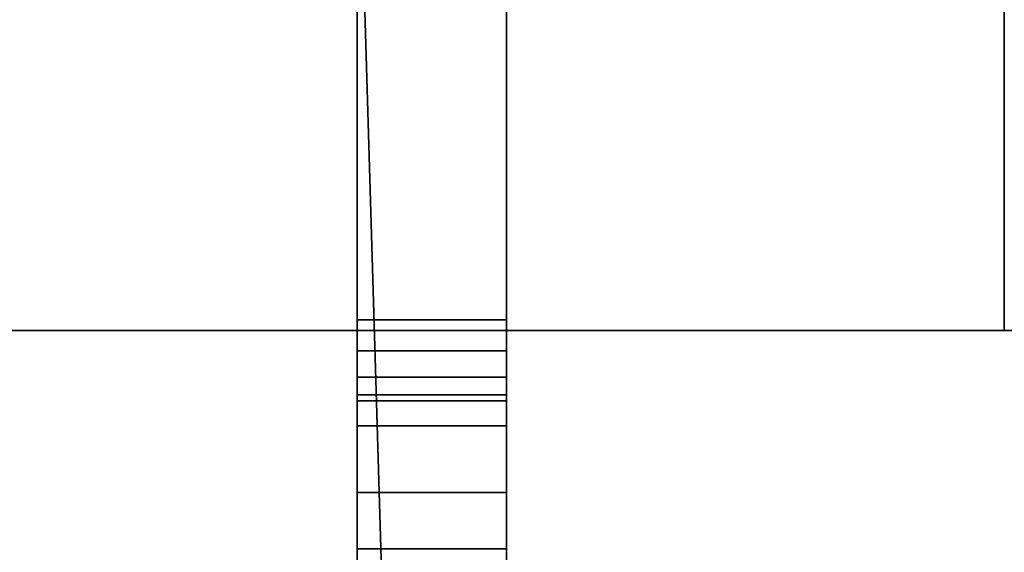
# Model space of a CAD drawing. Header units: millimetres. Extents: x -493 to 6693, y -115 to 135.
# Tile 311 of 656: x 323 to 343, y -19 to -9. Entities that reach past the tile are written whole.
import ezdxf

# ---------------------------------------------------------------- set-up
doc = ezdxf.new("R2010")
doc.units = ezdxf.units.MM
doc.layers.add('151', color=7, linetype='Continuous', true_color=0xffffff)

# ---------------------------------------------------------------- blocks, each defined once
blk = doc.blocks.new('UG_SURFACE_001')
at = {"layer": '151', "color": 252, "linetype": 'Continuous', "lineweight": 35}
for points in [[(492.5, -15, 2200.25), (492.5, 125, 2200.25), (-492.5, 125, 2200.25), (-492.5, -15, 2200.25)], [(-342.5, -15, 2050.25), (-342.5, 125, 2050.25), (342.5, 125, 2050.25), (342.5, -15, 2050.25)], [(492.5, -15, 2200.25), (-492.5, -15, 2200.25), (-342.5, -15, 2050.25), (342.5, -15, 2050.25)]]:
    blk.add_3dface(points, dxfattribs=at)
blk = doc.blocks.new('UG_SURFACE_008')
at = {"layer": '151', "color": 252, "linetype": 'Continuous', "lineweight": 35}
for points in [[(329.5, -16.913, 323.25), (332.5, -16.913, 323.25), (332.5, -0.913, 323.25), (329.5, -0.913, 323.25)], [(329.5, -0.913, 330.25), (332.5, -0.913, 330.25), (332.5, -16.913, 330.25), (329.5, -16.913, 330.25)], [(329.5, -14.789, 336.4), (329.5, -5.013, 336.4), (329.5, -0.913, 330.25), (329.5, -16.913, 330.25)], [(329.5, -16.913, 323.25), (329.5, -0.913, 323.25), (329.5, -4.401, 316.978), (329.5, -5.013, 317.1)], [(332.5, -14.789, 317.1), (332.5, -5.013, 317.1), (332.5, -0.913, 323.25), (332.5, -16.913, 323.25)], [(332.5, -16.913, 330.25), (332.5, -0.913, 330.25), (332.5, -4.401, 336.522), (332.5, -5.013, 336.4)], [(329.5, -3.413, 309.5), (332.5, -3.413, 309.5), (332.5, -27.565, 309.5), (330.216, -27.454, 309.5)], [(330.216, -27.454, 309.5), (329.5, -27.565, 309.5), (329.5, -3.413, 309.5)], [(329.5, -3.413, 344), (329.5, -27.565, 344), (330.216, -27.454, 344)], [(330.216, -27.454, 344), (332.5, -27.565, 344), (332.5, -3.413, 344), (329.5, -3.413, 344)], [(329.5, -14.789, 313.9), (329.5, -5.013, 313.9), (329.5, -3.413, 309.5), (329.5, -27.565, 309.5)], [(329.5, -27.565, 344), (329.5, -3.413, 344), (329.5, -5.013, 339.6), (329.5, -14.789, 339.6)], [(332.5, -14.789, 339.6), (332.5, -5.013, 339.6), (332.5, -3.413, 344), (332.5, -27.565, 344)], [(332.5, -27.565, 309.5), (332.5, -3.413, 309.5), (332.5, -5.013, 313.9), (332.5, -14.789, 313.9)], [(329.5, -5.013, 317.1), (329.5, -18.252, 323.516), (329.5, -16.913, 323.25)], [(329.5, -18.252, 323.516), (329.5, -5.013, 317.1), (329.5, -14.789, 317.1)], [(329.5, -5.013, 339.6), (332.5, -5.013, 339.6), (332.5, -14.789, 339.6), (329.5, -14.789, 339.6)], [(329.5, -5.013, 317.1), (332.5, -5.013, 317.1), (332.5, -14.789, 317.1), (329.5, -14.789, 317.1)], [(329.5, -14.789, 313.9), (332.5, -14.789, 313.9), (332.5, -5.013, 313.9), (329.5, -5.013, 313.9)], [(329.5, -14.789, 336.4), (332.5, -14.789, 336.4), (332.5, -5.013, 336.4), (329.5, -5.013, 336.4)], [(332.5, -5.013, 336.4), (332.5, -18.252, 329.984), (332.5, -16.913, 330.25)], [(332.5, -18.252, 329.984), (332.5, -5.013, 336.4), (332.5, -14.789, 336.4)], [(329.5, -27.565, 309.5), (329.5, -15.409, 314.015), (329.5, -14.789, 313.9)], [(329.5, -16.913, 330.25), (329.5, -15.409, 336.515), (329.5, -14.789, 336.4)], [(329.5, -14.789, 317.1), (329.5, -15.409, 316.985), (329.5, -18.252, 323.516)], [(329.5, -14.789, 339.6), (329.5, -15.409, 339.485), (329.5, -27.565, 344)], [(329.5, -15.409, 336.515), (332.5, -15.409, 336.515), (332.5, -14.789, 336.4), (329.5, -14.789, 336.4)], [(329.5, -14.789, 339.6), (332.5, -14.789, 339.6), (332.5, -15.409, 339.485), (329.5, -15.409, 339.485)], [(329.5, -15.409, 314.015), (332.5, -15.409, 314.015), (332.5, -14.789, 313.9), (329.5, -14.789, 313.9)], [(329.5, -14.789, 317.1), (332.5, -14.789, 317.1), (332.5, -15.409, 316.985), (329.5, -15.409, 316.985)], [(332.5, -16.913, 323.25), (332.5, -15.409, 316.985), (332.5, -14.789, 317.1)], [(332.5, -27.565, 344), (332.5, -15.409, 339.485), (332.5, -14.789, 339.6)], [(332.5, -14.789, 313.9), (332.5, -15.409, 314.015), (332.5, -27.565, 309.5)], [(332.5, -14.789, 336.4), (332.5, -15.409, 336.515), (332.5, -18.252, 329.984)], [(329.5, -16.913, 330.25), (329.5, -18.252, 329.984), (329.5, -15.409, 336.515)], [(329.5, -19.388, 324.275), (329.5, -18.252, 323.516), (329.5, -15.409, 316.985), (329.5, -15.936, 316.64)], [(329.5, -15.936, 336.86), (329.5, -15.409, 336.515), (329.5, -18.252, 329.984), (329.5, -19.388, 329.225)], [(329.5, -27.565, 309.5), (329.5, -15.936, 314.36), (329.5, -15.409, 314.015)], [(329.5, -15.409, 339.485), (329.5, -15.936, 339.14), (329.5, -27.565, 344)], [(329.5, -15.936, 336.86), (332.5, -15.936, 336.86), (332.5, -15.409, 336.515), (329.5, -15.409, 336.515)], [(329.5, -15.409, 339.485), (332.5, -15.409, 339.485), (332.5, -15.936, 339.14), (329.5, -15.936, 339.14)], [(329.5, -15.936, 314.36), (332.5, -15.936, 314.36), (332.5, -15.409, 314.015), (329.5, -15.409, 314.015)], [(329.5, -15.409, 316.985), (332.5, -15.409, 316.985), (332.5, -15.936, 316.64), (329.5, -15.936, 316.64)], [(332.5, -16.913, 323.25), (332.5, -18.252, 323.516), (332.5, -15.409, 316.985)], [(332.5, -15.936, 316.64), (332.5, -15.409, 316.985), (332.5, -18.252, 323.516), (332.5, -19.388, 324.275)], [(332.5, -27.565, 344), (332.5, -15.936, 339.14), (332.5, -15.409, 339.485)], [(332.5, -15.409, 314.015), (332.5, -15.936, 314.36), (332.5, -27.565, 309.5)], [(332.5, -19.388, 329.225), (332.5, -18.252, 329.984), (332.5, -15.409, 336.515), (332.5, -15.936, 336.86)], [(329.5, -20.147, 325.411), (329.5, -15.936, 316.64), (329.5, -16.289, 316.118)], [(329.5, -27.565, 344), (329.5, -15.936, 339.14), (329.5, -16.289, 338.618)], [(329.5, -15.936, 316.64), (329.5, -20.147, 325.411), (329.5, -19.388, 324.275)], [(329.5, -16.289, 337.382), (329.5, -15.936, 336.86), (329.5, -20.147, 328.089)], [(329.5, -19.388, 329.225), (329.5, -20.147, 328.089), (329.5, -15.936, 336.86)], [(329.5, -16.289, 314.882), (329.5, -15.936, 314.36), (329.5, -27.565, 309.5)], [(329.5, -16.289, 337.382), (332.5, -16.289, 337.382), (332.5, -15.936, 336.86), (329.5, -15.936, 336.86)], [(329.5, -15.936, 339.14), (332.5, -15.936, 339.14), (332.5, -16.289, 338.618), (329.5, -16.289, 338.618)], [(329.5, -16.289, 314.882), (332.5, -16.289, 314.882), (332.5, -15.936, 314.36), (329.5, -15.936, 314.36)], [(329.5, -15.936, 316.64), (332.5, -15.936, 316.64), (332.5, -16.289, 316.118), (329.5, -16.289, 316.118)], [(332.5, -20.147, 328.089), (332.5, -15.936, 336.86), (332.5, -16.289, 337.382)], [(332.5, -27.565, 309.5), (332.5, -15.936, 314.36), (332.5, -16.289, 314.882)], [(332.5, -19.388, 324.275), (332.5, -20.147, 325.411), (332.5, -15.936, 316.64)], [(332.5, -16.289, 316.118), (332.5, -15.936, 316.64), (332.5, -20.147, 325.411)], [(332.5, -16.289, 338.618), (332.5, -15.936, 339.14), (332.5, -27.565, 344)], [(332.5, -15.936, 336.86), (332.5, -20.147, 328.089), (332.5, -19.388, 329.225)], [(329.5, -27.565, 344), (329.5, -16.413, 338), (329.5, -16.289, 337.382), (329.5, -20.147, 328.089)], [(329.5, -20.147, 325.411), (329.5, -16.289, 316.118), (329.5, -16.413, 315.5), (329.5, -27.565, 309.5)], [(329.5, -27.565, 309.5), (329.5, -16.413, 315.5), (329.5, -16.289, 314.882)], [(329.5, -16.289, 338.618), (329.5, -16.413, 338), (329.5, -27.565, 344)], [(329.5, -16.413, 338), (332.5, -16.413, 338), (332.5, -16.289, 337.382), (329.5, -16.289, 337.382)], [(329.5, -16.289, 338.618), (332.5, -16.289, 338.618), (332.5, -16.413, 338), (329.5, -16.413, 338)], [(329.5, -16.413, 315.5), (332.5, -16.413, 315.5), (332.5, -16.289, 314.882), (329.5, -16.289, 314.882)], [(329.5, -16.289, 316.118), (332.5, -16.289, 316.118), (332.5, -16.413, 315.5), (329.5, -16.413, 315.5)], [(332.5, -27.565, 309.5), (332.5, -16.413, 315.5), (332.5, -16.289, 316.118), (332.5, -20.147, 325.411)], [(332.5, -20.147, 328.089), (332.5, -16.289, 337.382), (332.5, -16.413, 338), (332.5, -27.565, 344)], [(332.5, -27.565, 344), (332.5, -16.413, 338), (332.5, -16.289, 338.618)], [(332.5, -16.289, 314.882), (332.5, -16.413, 315.5), (332.5, -27.565, 309.5)], [(329.5, -18.252, 323.516), (332.5, -18.252, 323.516), (332.5, -16.913, 323.25), (329.5, -16.913, 323.25)], [(329.5, -16.913, 330.25), (332.5, -16.913, 330.25), (332.5, -18.252, 329.984), (329.5, -18.252, 329.984)], [(329.5, -19.388, 324.275), (332.5, -19.388, 324.275), (332.5, -18.252, 323.516), (329.5, -18.252, 323.516)], [(329.5, -18.252, 329.984), (332.5, -18.252, 329.984), (332.5, -19.388, 329.225), (329.5, -19.388, 329.225)], [(329.5, -20.147, 325.411), (332.5, -20.147, 325.411), (332.5, -19.388, 324.275), (329.5, -19.388, 324.275)], [(329.5, -19.388, 329.225), (332.5, -19.388, 329.225), (332.5, -20.147, 328.089), (329.5, -20.147, 328.089)]]:
    blk.add_3dface(points, dxfattribs=at)
blk = doc.blocks.new('UG_SURFACE_013')
at = {"layer": '151', "color": 252, "linetype": 'Continuous', "lineweight": 35}
for points in [[(329.5, -16.913, 1508.25), (332.5, -16.913, 1508.25), (332.5, -0.913, 1508.25), (329.5, -0.913, 1508.25)], [(329.5, -0.913, 1515.25), (332.5, -0.913, 1515.25), (332.5, -16.913, 1515.25), (329.5, -16.913, 1515.25)], [(329.5, -14.789, 1521.4), (329.5, -5.013, 1521.4), (329.5, -0.913, 1515.25), (329.5, -16.913, 1515.25)], [(329.5, -16.913, 1508.25), (329.5, -0.913, 1508.25), (329.5, -4.401, 1501.978), (329.5, -5.013, 1502.1)], [(332.5, -14.789, 1502.1), (332.5, -5.013, 1502.1), (332.5, -0.913, 1508.25), (332.5, -16.913, 1508.25)], [(332.5, -16.913, 1515.25), (332.5, -0.913, 1515.25), (332.5, -4.401, 1521.522), (332.5, -5.013, 1521.4)], [(329.5, -3.413, 1494.5), (332.5, -3.413, 1494.5), (332.5, -27.565, 1494.5), (330.216, -27.454, 1494.5)], [(330.216, -27.454, 1494.5), (329.5, -27.565, 1494.5), (329.5, -3.413, 1494.5)], [(329.5, -3.413, 1529), (329.5, -27.565, 1529), (330.216, -27.454, 1529)], [(330.216, -27.454, 1529), (332.5, -27.565, 1529), (332.5, -3.413, 1529), (329.5, -3.413, 1529)], [(329.5, -14.789, 1498.9), (329.5, -5.013, 1498.9), (329.5, -3.413, 1494.5), (329.5, -27.565, 1494.5)], [(329.5, -27.565, 1529), (329.5, -3.413, 1529), (329.5, -5.013, 1524.6), (329.5, -14.789, 1524.6)], [(332.5, -14.789, 1524.6), (332.5, -5.013, 1524.6), (332.5, -3.413, 1529), (332.5, -27.565, 1529)], [(332.5, -27.565, 1494.5), (332.5, -3.413, 1494.5), (332.5, -5.013, 1498.9), (332.5, -14.789, 1498.9)], [(329.5, -5.013, 1502.1), (329.5, -18.252, 1508.516), (329.5, -16.913, 1508.25)], [(329.5, -18.252, 1508.516), (329.5, -5.013, 1502.1), (329.5, -14.789, 1502.1)], [(329.5, -5.013, 1524.6), (332.5, -5.013, 1524.6), (332.5, -14.789, 1524.6), (329.5, -14.789, 1524.6)], [(329.5, -5.013, 1502.1), (332.5, -5.013, 1502.1), (332.5, -14.789, 1502.1), (329.5, -14.789, 1502.1)], [(329.5, -14.789, 1498.9), (332.5, -14.789, 1498.9), (332.5, -5.013, 1498.9), (329.5, -5.013, 1498.9)], [(329.5, -14.789, 1521.4), (332.5, -14.789, 1521.4), (332.5, -5.013, 1521.4), (329.5, -5.013, 1521.4)], [(332.5, -5.013, 1521.4), (332.5, -18.252, 1514.984), (332.5, -16.913, 1515.25)], [(332.5, -18.252, 1514.984), (332.5, -5.013, 1521.4), (332.5, -14.789, 1521.4)], [(329.5, -16.913, 1515.25), (329.5, -15.409, 1521.515), (329.5, -14.789, 1521.4)], [(329.5, -27.565, 1494.5), (329.5, -15.409, 1499.015), (329.5, -14.789, 1498.9)], [(329.5, -14.789, 1502.1), (329.5, -15.409, 1501.985), (329.5, -19.388, 1509.275), (329.5, -18.252, 1508.516)], [(329.5, -14.789, 1524.6), (329.5, -15.409, 1524.485), (329.5, -27.565, 1529)], [(329.5, -15.409, 1521.515), (332.5, -15.409, 1521.515), (332.5, -14.789, 1521.4), (329.5, -14.789, 1521.4)], [(329.5, -14.789, 1524.6), (332.5, -14.789, 1524.6), (332.5, -15.409, 1524.485), (329.5, -15.409, 1524.485)], [(329.5, -15.409, 1499.015), (332.5, -15.409, 1499.015), (332.5, -14.789, 1498.9), (329.5, -14.789, 1498.9)], [(329.5, -14.789, 1502.1), (332.5, -14.789, 1502.1), (332.5, -15.409, 1501.985), (329.5, -15.409, 1501.985)], [(332.5, -16.913, 1508.25), (332.5, -15.409, 1501.985), (332.5, -14.789, 1502.1)], [(332.5, -27.565, 1529), (332.5, -15.409, 1524.485), (332.5, -14.789, 1524.6)], [(332.5, -14.789, 1521.4), (332.5, -15.409, 1521.515), (332.5, -19.388, 1514.225), (332.5, -18.252, 1514.984)], [(332.5, -14.789, 1498.9), (332.5, -15.409, 1499.015), (332.5, -27.565, 1494.5)], [(329.5, -15.936, 1521.86), (329.5, -15.409, 1521.515), (329.5, -16.913, 1515.25), (329.5, -18.252, 1514.984)], [(329.5, -20.147, 1510.411), (329.5, -15.409, 1501.985), (329.5, -15.936, 1501.64)], [(329.5, -27.565, 1529), (329.5, -15.409, 1524.485), (329.5, -15.936, 1524.14)], [(329.5, -15.409, 1501.985), (329.5, -20.147, 1510.411), (329.5, -19.388, 1509.275)], [(329.5, -15.936, 1499.36), (329.5, -15.409, 1499.015), (329.5, -27.565, 1494.5)], [(329.5, -15.936, 1521.86), (332.5, -15.936, 1521.86), (332.5, -15.409, 1521.515), (329.5, -15.409, 1521.515)], [(329.5, -15.409, 1524.485), (332.5, -15.409, 1524.485), (332.5, -15.936, 1524.14), (329.5, -15.936, 1524.14)], [(329.5, -15.936, 1499.36), (332.5, -15.936, 1499.36), (332.5, -15.409, 1499.015), (329.5, -15.409, 1499.015)], [(329.5, -15.409, 1501.985), (332.5, -15.409, 1501.985), (332.5, -15.936, 1501.64), (329.5, -15.936, 1501.64)], [(332.5, -20.147, 1513.089), (332.5, -15.409, 1521.515), (332.5, -15.936, 1521.86)], [(332.5, -27.565, 1494.5), (332.5, -15.409, 1499.015), (332.5, -15.936, 1499.36)], [(332.5, -16.913, 1508.25), (332.5, -18.252, 1508.516), (332.5, -15.409, 1501.985)], [(332.5, -18.252, 1508.516), (332.5, -19.388, 1509.275), (332.5, -15.409, 1501.985)], [(332.5, -15.936, 1501.64), (332.5, -15.409, 1501.985), (332.5, -19.388, 1509.275), (332.5, -20.147, 1510.411)], [(332.5, -15.936, 1524.14), (332.5, -15.409, 1524.485), (332.5, -27.565, 1529)], [(332.5, -15.409, 1521.515), (332.5, -20.147, 1513.089), (332.5, -19.388, 1514.225)], [(329.5, -15.936, 1521.86), (329.5, -18.252, 1514.984), (329.5, -19.388, 1514.225)], [(329.5, -20.147, 1513.089), (329.5, -16.289, 1522.382), (329.5, -15.936, 1521.86)], [(329.5, -15.936, 1501.64), (329.5, -16.289, 1501.118), (329.5, -20.147, 1510.411)], [(329.5, -27.565, 1494.5), (329.5, -16.289, 1499.882), (329.5, -15.936, 1499.36)], [(329.5, -15.936, 1524.14), (329.5, -16.289, 1523.618), (329.5, -27.565, 1529)], [(329.5, -19.388, 1514.225), (329.5, -20.147, 1513.089), (329.5, -15.936, 1521.86)], [(329.5, -16.289, 1522.382), (332.5, -16.289, 1522.382), (332.5, -15.936, 1521.86), (329.5, -15.936, 1521.86)], [(329.5, -15.936, 1524.14), (332.5, -15.936, 1524.14), (332.5, -16.289, 1523.618), (329.5, -16.289, 1523.618)], [(329.5, -16.289, 1499.882), (332.5, -16.289, 1499.882), (332.5, -15.936, 1499.36), (329.5, -15.936, 1499.36)], [(329.5, -15.936, 1501.64), (332.5, -15.936, 1501.64), (332.5, -16.289, 1501.118), (329.5, -16.289, 1501.118)], [(332.5, -20.147, 1510.411), (332.5, -16.289, 1501.118), (332.5, -15.936, 1501.64)], [(332.5, -27.565, 1529), (332.5, -16.289, 1523.618), (332.5, -15.936, 1524.14)], [(332.5, -15.936, 1521.86), (332.5, -16.289, 1522.382), (332.5, -20.147, 1513.089)], [(332.5, -15.936, 1499.36), (332.5, -16.289, 1499.882), (332.5, -27.565, 1494.5)], [(329.5, -27.565, 1529), (329.5, -16.413, 1523), (329.5, -16.289, 1522.382), (329.5, -20.147, 1513.089)], [(329.5, -20.147, 1510.411), (329.5, -16.289, 1501.118), (329.5, -16.413, 1500.5), (329.5, -27.565, 1494.5)], [(329.5, -27.565, 1494.5), (329.5, -16.413, 1500.5), (329.5, -16.289, 1499.882)], [(329.5, -16.289, 1523.618), (329.5, -16.413, 1523), (329.5, -27.565, 1529)], [(329.5, -16.413, 1523), (332.5, -16.413, 1523), (332.5, -16.289, 1522.382), (329.5, -16.289, 1522.382)], [(329.5, -16.289, 1523.618), (332.5, -16.289, 1523.618), (332.5, -16.413, 1523), (329.5, -16.413, 1523)], [(329.5, -16.413, 1500.5), (332.5, -16.413, 1500.5), (332.5, -16.289, 1499.882), (329.5, -16.289, 1499.882)], [(329.5, -16.289, 1501.118), (332.5, -16.289, 1501.118), (332.5, -16.413, 1500.5), (329.5, -16.413, 1500.5)], [(332.5, -27.565, 1494.5), (332.5, -16.413, 1500.5), (332.5, -16.289, 1501.118), (332.5, -20.147, 1510.411)], [(332.5, -20.147, 1513.089), (332.5, -16.289, 1522.382), (332.5, -16.413, 1523), (332.5, -27.565, 1529)], [(332.5, -27.565, 1529), (332.5, -16.413, 1523), (332.5, -16.289, 1523.618)], [(332.5, -16.289, 1499.882), (332.5, -16.413, 1500.5), (332.5, -27.565, 1494.5)], [(329.5, -18.252, 1508.516), (332.5, -18.252, 1508.516), (332.5, -16.913, 1508.25), (329.5, -16.913, 1508.25)], [(329.5, -16.913, 1515.25), (332.5, -16.913, 1515.25), (332.5, -18.252, 1514.984), (329.5, -18.252, 1514.984)], [(329.5, -19.388, 1509.275), (332.5, -19.388, 1509.275), (332.5, -18.252, 1508.516), (329.5, -18.252, 1508.516)], [(329.5, -18.252, 1514.984), (332.5, -18.252, 1514.984), (332.5, -19.388, 1514.225), (329.5, -19.388, 1514.225)], [(329.5, -20.147, 1510.411), (332.5, -20.147, 1510.411), (332.5, -19.388, 1509.275), (329.5, -19.388, 1509.275)], [(329.5, -19.388, 1514.225), (332.5, -19.388, 1514.225), (332.5, -20.147, 1513.089), (329.5, -20.147, 1513.089)]]:
    blk.add_3dface(points, dxfattribs=at)
blk = doc.blocks.new('UG_SURFACE_016')
at = {"layer": '151', "color": 252, "linetype": 'Continuous', "lineweight": 35}
for points in [[(329.5, -16.913, 1758.25), (332.5, -16.913, 1758.25), (332.5, -0.913, 1758.25), (329.5, -0.913, 1758.25)], [(329.5, -0.913, 1765.25), (332.5, -0.913, 1765.25), (332.5, -16.913, 1765.25), (329.5, -16.913, 1765.25)], [(329.5, -14.789, 1771.4), (329.5, -5.013, 1771.4), (329.5, -0.913, 1765.25), (329.5, -16.913, 1765.25)], [(329.5, -16.913, 1758.25), (329.5, -0.913, 1758.25), (329.5, -4.401, 1751.978), (329.5, -5.013, 1752.1)], [(332.5, -14.789, 1752.1), (332.5, -5.013, 1752.1), (332.5, -0.913, 1758.25), (332.5, -16.913, 1758.25)], [(332.5, -16.913, 1765.25), (332.5, -0.913, 1765.25), (332.5, -4.401, 1771.522), (332.5, -5.013, 1771.4)], [(329.5, -3.413, 1744.5), (332.5, -3.413, 1744.5), (332.5, -27.565, 1744.5), (330.216, -27.454, 1744.5)], [(330.216, -27.454, 1744.5), (329.5, -27.565, 1744.5), (329.5, -3.413, 1744.5)], [(329.5, -3.413, 1779), (329.5, -27.565, 1779), (330.216, -27.454, 1779)], [(330.216, -27.454, 1779), (332.5, -27.565, 1779), (332.5, -3.413, 1779), (329.5, -3.413, 1779)], [(329.5, -14.789, 1748.9), (329.5, -5.013, 1748.9), (329.5, -3.413, 1744.5), (329.5, -27.565, 1744.5)], [(329.5, -27.565, 1779), (329.5, -3.413, 1779), (329.5, -5.013, 1774.6), (329.5, -14.789, 1774.6)], [(332.5, -14.789, 1774.6), (332.5, -5.013, 1774.6), (332.5, -3.413, 1779), (332.5, -27.565, 1779)], [(332.5, -27.565, 1744.5), (332.5, -3.413, 1744.5), (332.5, -5.013, 1748.9), (332.5, -14.789, 1748.9)], [(329.5, -5.013, 1752.1), (329.5, -18.252, 1758.516), (329.5, -16.913, 1758.25)], [(329.5, -18.252, 1758.516), (329.5, -5.013, 1752.1), (329.5, -14.789, 1752.1)], [(329.5, -5.013, 1774.6), (332.5, -5.013, 1774.6), (332.5, -14.789, 1774.6), (329.5, -14.789, 1774.6)], [(329.5, -5.013, 1752.1), (332.5, -5.013, 1752.1), (332.5, -14.789, 1752.1), (329.5, -14.789, 1752.1)], [(329.5, -14.789, 1748.9), (332.5, -14.789, 1748.9), (332.5, -5.013, 1748.9), (329.5, -5.013, 1748.9)], [(329.5, -14.789, 1771.4), (332.5, -14.789, 1771.4), (332.5, -5.013, 1771.4), (329.5, -5.013, 1771.4)], [(332.5, -5.013, 1771.4), (332.5, -18.252, 1764.984), (332.5, -16.913, 1765.25)], [(332.5, -18.252, 1764.984), (332.5, -5.013, 1771.4), (332.5, -14.789, 1771.4)], [(329.5, -16.913, 1765.25), (329.5, -15.409, 1771.515), (329.5, -14.789, 1771.4)], [(329.5, -27.565, 1744.5), (329.5, -15.409, 1749.015), (329.5, -14.789, 1748.9)], [(329.5, -14.789, 1752.1), (329.5, -15.409, 1751.985), (329.5, -19.388, 1759.275), (329.5, -18.252, 1758.516)], [(329.5, -14.789, 1774.6), (329.5, -15.409, 1774.485), (329.5, -27.565, 1779)], [(329.5, -15.409, 1771.515), (332.5, -15.409, 1771.515), (332.5, -14.789, 1771.4), (329.5, -14.789, 1771.4)], [(329.5, -14.789, 1774.6), (332.5, -14.789, 1774.6), (332.5, -15.409, 1774.485), (329.5, -15.409, 1774.485)], [(329.5, -15.409, 1749.015), (332.5, -15.409, 1749.015), (332.5, -14.789, 1748.9), (329.5, -14.789, 1748.9)], [(329.5, -14.789, 1752.1), (332.5, -14.789, 1752.1), (332.5, -15.409, 1751.985), (329.5, -15.409, 1751.985)], [(332.5, -16.913, 1758.25), (332.5, -15.409, 1751.985), (332.5, -14.789, 1752.1)], [(332.5, -27.565, 1779), (332.5, -15.409, 1774.485), (332.5, -14.789, 1774.6)], [(332.5, -14.789, 1771.4), (332.5, -15.409, 1771.515), (332.5, -19.388, 1764.225), (332.5, -18.252, 1764.984)], [(332.5, -14.789, 1748.9), (332.5, -15.409, 1749.015), (332.5, -27.565, 1744.5)], [(329.5, -15.936, 1771.86), (329.5, -15.409, 1771.515), (329.5, -16.913, 1765.25), (329.5, -18.252, 1764.984)], [(329.5, -20.147, 1760.411), (329.5, -15.409, 1751.985), (329.5, -15.936, 1751.64)], [(329.5, -27.565, 1779), (329.5, -15.409, 1774.485), (329.5, -15.936, 1774.14)], [(329.5, -15.409, 1751.985), (329.5, -20.147, 1760.411), (329.5, -19.388, 1759.275)], [(329.5, -15.936, 1749.36), (329.5, -15.409, 1749.015), (329.5, -27.565, 1744.5)], [(329.5, -15.936, 1771.86), (332.5, -15.936, 1771.86), (332.5, -15.409, 1771.515), (329.5, -15.409, 1771.515)], [(329.5, -15.409, 1774.485), (332.5, -15.409, 1774.485), (332.5, -15.936, 1774.14), (329.5, -15.936, 1774.14)], [(329.5, -15.936, 1749.36), (332.5, -15.936, 1749.36), (332.5, -15.409, 1749.015), (329.5, -15.409, 1749.015)], [(329.5, -15.409, 1751.985), (332.5, -15.409, 1751.985), (332.5, -15.936, 1751.64), (329.5, -15.936, 1751.64)], [(332.5, -20.147, 1763.089), (332.5, -15.409, 1771.515), (332.5, -15.936, 1771.86)], [(332.5, -27.565, 1744.5), (332.5, -15.409, 1749.015), (332.5, -15.936, 1749.36)], [(332.5, -16.913, 1758.25), (332.5, -18.252, 1758.516), (332.5, -15.409, 1751.985)], [(332.5, -18.252, 1758.516), (332.5, -19.388, 1759.275), (332.5, -15.409, 1751.985)], [(332.5, -15.936, 1751.64), (332.5, -15.409, 1751.985), (332.5, -19.388, 1759.275), (332.5, -20.147, 1760.411)], [(332.5, -15.936, 1774.14), (332.5, -15.409, 1774.485), (332.5, -27.565, 1779)], [(332.5, -15.409, 1771.515), (332.5, -20.147, 1763.089), (332.5, -19.388, 1764.225)], [(329.5, -15.936, 1771.86), (329.5, -18.252, 1764.984), (329.5, -19.388, 1764.225)], [(329.5, -20.147, 1763.089), (329.5, -16.289, 1772.382), (329.5, -15.936, 1771.86)], [(329.5, -15.936, 1751.64), (329.5, -16.289, 1751.118), (329.5, -20.147, 1760.411)], [(329.5, -27.565, 1744.5), (329.5, -16.289, 1749.882), (329.5, -15.936, 1749.36)], [(329.5, -15.936, 1774.14), (329.5, -16.289, 1773.618), (329.5, -27.565, 1779)], [(329.5, -19.388, 1764.225), (329.5, -20.147, 1763.089), (329.5, -15.936, 1771.86)], [(329.5, -16.289, 1772.382), (332.5, -16.289, 1772.382), (332.5, -15.936, 1771.86), (329.5, -15.936, 1771.86)], [(329.5, -15.936, 1774.14), (332.5, -15.936, 1774.14), (332.5, -16.289, 1773.618), (329.5, -16.289, 1773.618)], [(329.5, -16.289, 1749.882), (332.5, -16.289, 1749.882), (332.5, -15.936, 1749.36), (329.5, -15.936, 1749.36)], [(329.5, -15.936, 1751.64), (332.5, -15.936, 1751.64), (332.5, -16.289, 1751.118), (329.5, -16.289, 1751.118)], [(332.5, -20.147, 1760.411), (332.5, -16.289, 1751.118), (332.5, -15.936, 1751.64)], [(332.5, -27.565, 1779), (332.5, -16.289, 1773.618), (332.5, -15.936, 1774.14)], [(332.5, -15.936, 1771.86), (332.5, -16.289, 1772.382), (332.5, -20.147, 1763.089)], [(332.5, -15.936, 1749.36), (332.5, -16.289, 1749.882), (332.5, -27.565, 1744.5)], [(329.5, -27.565, 1779), (329.5, -16.413, 1773), (329.5, -16.289, 1772.382), (329.5, -20.147, 1763.089)], [(329.5, -20.147, 1760.411), (329.5, -16.289, 1751.118), (329.5, -16.413, 1750.5), (329.5, -27.565, 1744.5)], [(329.5, -27.565, 1744.5), (329.5, -16.413, 1750.5), (329.5, -16.289, 1749.882)], [(329.5, -16.289, 1773.618), (329.5, -16.413, 1773), (329.5, -27.565, 1779)], [(329.5, -16.413, 1773), (332.5, -16.413, 1773), (332.5, -16.289, 1772.382), (329.5, -16.289, 1772.382)], [(329.5, -16.289, 1773.618), (332.5, -16.289, 1773.618), (332.5, -16.413, 1773), (329.5, -16.413, 1773)], [(329.5, -16.413, 1750.5), (332.5, -16.413, 1750.5), (332.5, -16.289, 1749.882), (329.5, -16.289, 1749.882)], [(329.5, -16.289, 1751.118), (332.5, -16.289, 1751.118), (332.5, -16.413, 1750.5), (329.5, -16.413, 1750.5)], [(332.5, -27.565, 1744.5), (332.5, -16.413, 1750.5), (332.5, -16.289, 1751.118), (332.5, -20.147, 1760.411)], [(332.5, -20.147, 1763.089), (332.5, -16.289, 1772.382), (332.5, -16.413, 1773), (332.5, -27.565, 1779)], [(332.5, -27.565, 1779), (332.5, -16.413, 1773), (332.5, -16.289, 1773.618)], [(332.5, -16.289, 1749.882), (332.5, -16.413, 1750.5), (332.5, -27.565, 1744.5)], [(329.5, -18.252, 1758.516), (332.5, -18.252, 1758.516), (332.5, -16.913, 1758.25), (329.5, -16.913, 1758.25)], [(329.5, -16.913, 1765.25), (332.5, -16.913, 1765.25), (332.5, -18.252, 1764.984), (329.5, -18.252, 1764.984)], [(329.5, -19.388, 1759.275), (332.5, -19.388, 1759.275), (332.5, -18.252, 1758.516), (329.5, -18.252, 1758.516)], [(329.5, -18.252, 1764.984), (332.5, -18.252, 1764.984), (332.5, -19.388, 1764.225), (329.5, -19.388, 1764.225)], [(329.5, -20.147, 1760.411), (332.5, -20.147, 1760.411), (332.5, -19.388, 1759.275), (329.5, -19.388, 1759.275)], [(329.5, -19.388, 1764.225), (332.5, -19.388, 1764.225), (332.5, -20.147, 1763.089), (329.5, -20.147, 1763.089)]]:
    blk.add_3dface(points, dxfattribs=at)
blk = doc.blocks.new('UG_SURFACE_157')
at = {"layer": '151', "color": 252, "linetype": 'Continuous', "lineweight": 35}
for points in [[(-353, -15, 2060.25), (353, -15, 2060.25), (351.5, -15, 2058.75), (-351.5, -15, 2058.75)], [(-353, -15, 2060.25), (-353, -21.92, 2060.25), (353, -21.92, 2060.25), (353, -15, 2060.25)], [(-351.5, -15, 2058.75), (351.5, -15, 2058.75), (351.5, -21.92, 2058.75), (-351.5, -21.92, 2058.75)]]:
    blk.add_3dface(points, dxfattribs=at)

msp = doc.modelspace()

# ---------------------------------------------------------------- linework, layer by layer
at = {"layer": '151', "color": 253, "linetype": 'Continuous', "lineweight": -3}
for p, q in [((342.5, -15, 2050.25), (342.5, 125, 2050.25)), ((342.5, 125, -7.75), (342.5, -15, -7.75)), ((329.5, -16.913, 330.25), (329.5, -0.913, 330.25)), ((329.5, -0.913, 323.25), (329.5, -16.913, 323.25)), ((329.5, -0.913, 1508.25), (329.5, -16.913, 1508.25)), ((329.5, -16.913, 1515.25), (329.5, -0.913, 1515.25)), ((329.5, -16.913, 1765.25), (329.5, -0.913, 1765.25)), ((329.5, -0.913, 1758.25), (329.5, -16.913, 1758.25)), ((332.5, -0.913, 323.25), (332.5, -16.913, 323.25)), ((332.5, -16.913, 330.25), (332.5, -0.913, 330.25)), ((332.5, -16.913, 1515.25), (332.5, -0.913, 1515.25)), ((332.5, -0.913, 1508.25), (332.5, -16.913, 1508.25)), ((332.5, -0.913, 1758.25), (332.5, -16.913, 1758.25)), ((332.5, -16.913, 1765.25), (332.5, -0.913, 1765.25)), ((329.5, -27.565, 309.5), (329.5, -3.413, 309.5)), ((329.5, -3.413, 344), (329.5, -27.565, 344)), ((329.5, -3.413, 1529), (329.5, -27.565, 1529)), ((329.5, -27.565, 1494.5), (329.5, -3.413, 1494.5)), ((329.5, -27.565, 1744.5), (329.5, -3.413, 1744.5)), ((329.5, -3.413, 1779), (329.5, -27.565, 1779)), ((332.5, -27.565, 309.5), (332.5, -3.413, 309.5)), ((332.5, -3.413, 344), (332.5, -27.565, 344)), ((332.5, -3.413, 1529), (332.5, -27.565, 1529)), ((332.5, -27.565, 1494.5), (332.5, -3.413, 1494.5)), ((332.5, -3.413, 1779), (332.5, -27.565, 1779)), ((332.5, -27.565, 1744.5), (332.5, -3.413, 1744.5)), ((329.5, -5.013, 313.9), (329.5, -14.789, 313.9)), ((329.5, -14.789, 317.1), (329.5, -5.013, 317.1)), ((329.5, -5.013, 336.4), (329.5, -14.789, 336.4)), ((329.5, -14.789, 339.6), (329.5, -5.013, 339.6)), ((329.5, -14.789, 1524.6), (329.5, -5.013, 1524.6)), ((329.5, -5.013, 1498.9), (329.5, -14.789, 1498.9)), ((329.5, -14.789, 1502.1), (329.5, -5.013, 1502.1)), ((329.5, -5.013, 1521.4), (329.5, -14.789, 1521.4)), ((329.5, -5.013, 1748.9), (329.5, -14.789, 1748.9)), ((329.5, -14.789, 1752.1), (329.5, -5.013, 1752.1)), ((329.5, -5.013, 1771.4), (329.5, -14.789, 1771.4)), ((329.5, -14.789, 1774.6), (329.5, -5.013, 1774.6)), ((332.5, -5.013, 313.9), (332.5, -14.789, 313.9)), ((332.5, -14.789, 317.1), (332.5, -5.013, 317.1)), ((332.5, -5.013, 336.4), (332.5, -14.789, 336.4)), ((332.5, -14.789, 339.6), (332.5, -5.013, 339.6)), ((332.5, -14.789, 1524.6), (332.5, -5.013, 1524.6)), ((332.5, -5.013, 1521.4), (332.5, -14.789, 1521.4)), ((332.5, -14.789, 1502.1), (332.5, -5.013, 1502.1)), ((332.5, -5.013, 1498.9), (332.5, -14.789, 1498.9)), ((332.5, -5.013, 1771.4), (332.5, -14.789, 1771.4)), ((332.5, -14.789, 1774.6), (332.5, -5.013, 1774.6)), ((332.5, -14.789, 1752.1), (332.5, -5.013, 1752.1)), ((332.5, -5.013, 1748.9), (332.5, -14.789, 1748.9)), ((332.5, -14.789, 1774.6), (332.5, -5.013, 1774.6)), ((332.5, -14.789, 317.1), (329.5, -14.789, 317.1)), ((332.5, -14.789, 339.6), (329.5, -14.789, 339.6)), ((332.5, -14.789, 336.4), (329.5, -14.789, 336.4)), ((332.5, -14.789, 313.9), (329.5, -14.789, 313.9)), ((332.5, -14.789, 1521.4), (329.5, -14.789, 1521.4)), ((332.5, -14.789, 1498.9), (329.5, -14.789, 1498.9)), ((332.5, -14.789, 1524.6), (329.5, -14.789, 1524.6)), ((332.5, -14.789, 1502.1), (329.5, -14.789, 1502.1)), ((332.5, -14.789, 1752.1), (329.5, -14.789, 1752.1)), ((332.5, -14.789, 1771.4), (329.5, -14.789, 1771.4)), ((332.5, -14.789, 1748.9), (329.5, -14.789, 1748.9)), ((332.5, -14.789, 1774.6), (329.5, -14.789, 1774.6)), ((332.5, -14.789, 1524.6), (329.5, -14.789, 1524.6)), ((-492.5, -15, 2200.25), (492.5, -15, 2200.25)), ((353, -15, 2060.25), (-353, -15, 2060.25)), ((351.5, -15, 2058.75), (-351.5, -15, 2058.75)), ((342.5, -15, 2050.25), (-342.5, -15, 2050.25)), ((342.5, -15, -7.75), (342.5, -15, 2050.25)), ((342.5, -15, -7.75), (492.5, -15, -7.75)), ((332.5, -16.913, 330.25), (329.5, -16.913, 330.25)), ((332.5, -16.913, 323.25), (329.5, -16.913, 323.25)), ((332.5, -16.913, 1508.25), (329.5, -16.913, 1508.25)), ((332.5, -16.913, 1515.25), (329.5, -16.913, 1515.25)), ((332.5, -16.913, 1758.25), (329.5, -16.913, 1758.25)), ((332.5, -16.913, 1765.25), (329.5, -16.913, 1765.25))]:
    msp.add_line(p, q, dxfattribs=at)
at = {"layer": '151', "color": 253, "linetype": 'Continuous', "lineweight": -3, "extrusion": (-1, 0, 0)}
for centre, radius, start, end in [((14.813, 338, -329.5), 1.6, 269.136, 90.864), ((14.813, 315.5, -329.5), 1.6, 269.136, 90.864), ((14.813, 1523, -329.5), 1.6, 269.136, 90.864), ((14.813, 1500.5, -329.5), 1.6, 269.136, 90.864), ((14.813, 1773, -329.5), 1.6, 269.136, 90.864), ((14.813, 1750.5, -329.5), 1.6, 269.136, 90.864), ((14.813, 315.5, -332.5), 1.6, 269.136, 90.864), ((14.813, 338, -332.5), 1.6, 269.136, 90.864), ((14.813, 1500.5, -332.5), 1.6, 269.136, 90.864), ((14.813, 1523, -332.5), 1.6, 269.136, 90.864), ((14.813, 1750.5, -332.5), 1.6, 269.136, 90.864), ((14.813, 1773, -332.5), 1.6, 269.136, 90.864), ((16.913, 326.75, -329.5), 3.5, 270, 90), ((16.913, 1511.75, -329.5), 3.5, 270, 90), ((16.913, 1761.75, -329.5), 3.5, 270, 90), ((16.913, 1761.75, -329.5), 3.5, 270, 90), ((16.913, 326.75, -332.5), 3.5, 270, 90), ((16.913, 1511.75, -332.5), 3.5, 270, 90), ((16.913, 1761.75, -332.5), 3.5, 270, 90)]:
    msp.add_arc(centre, radius, start, end, dxfattribs=at)

# ---------------------------------------------------------------- block references
at = {"layer": '151', "color": 253, "linetype": 'Continuous', "lineweight": -3}
for name in ['UG_SURFACE_157', 'UG_SURFACE_001', 'UG_SURFACE_008', 'UG_SURFACE_013', 'UG_SURFACE_016']:
    msp.add_blockref(name, (0, 0), dxfattribs=at)

doc.saveas('drawing.dxf')
